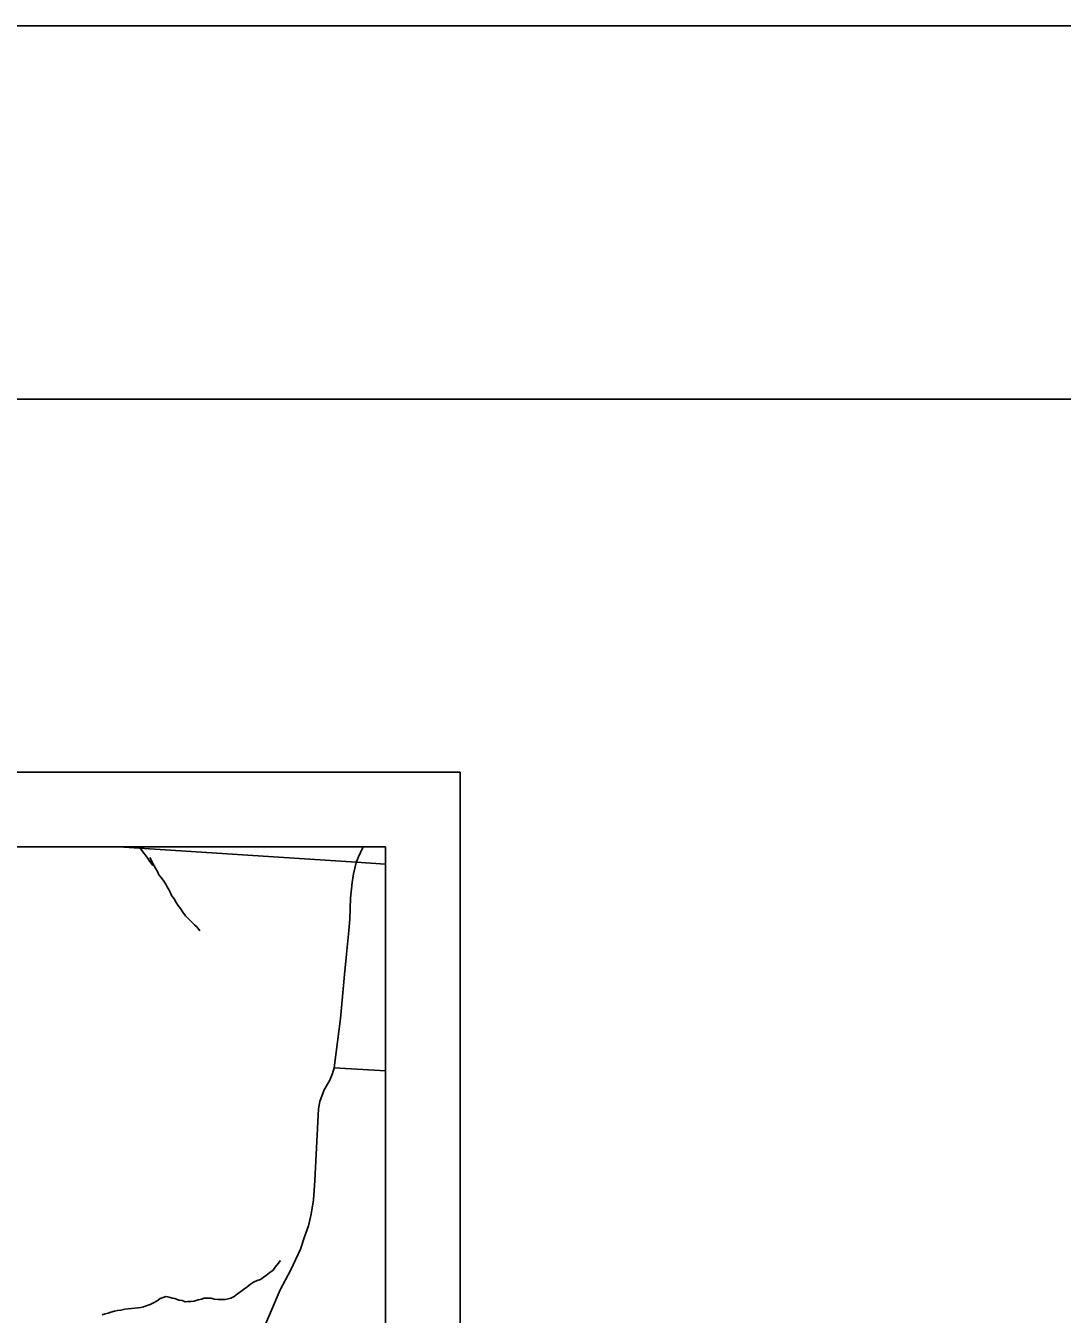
# Model space of a CAD drawing. Extents: x -13.7 to 34, y 0 to 32.3.
# Drawn here: x 29.835 to 31.223, y 20.274 to 22 of the extents above; entities that cross this region are included whole.
import ezdxf

# ---------------------------------------------------------------- set-up
doc = ezdxf.new("R2010")
doc.units = 0
for name, color, linetype in [('GM_X_Corporation', 7, 'Continuous'), ('GM_X_County_Road', 7, 'Continuous'), ('GM_X_Minor_River', 7, 'Continuous'), ('GM_X_Township_Road', 7, 'Continuous'), ('SH_Border', 7, 'Continuous'), ('SH_Cut_Line', 7, 'Continuous'), ('SH_Data', 7, 'Continuous')]:
    doc.layers.add(name, color=color, linetype=linetype)

msp = doc.modelspace()

# ---------------------------------------------------------------- linework, layer by layer
at = {"layer": 'GM_X_Corporation'}
for points in [[(25.5491, 14.1), (30.3167, 14.1), (30.3167, 20.877), (30.2775, 20.8796), (29.9598, 20.9), (26.0026, 20.9)], [(27.6886, 14.8962), (28.6553, 14.8354), (29.7019, 14.7755), (30.3167, 14.7354), (30.3167, 20.877), (30.2775, 20.8796), (29.9598, 20.9), (26.0026, 20.9)]]:
    msp.add_lwpolyline(points, dxfattribs=at)
msp.add_lwpolyline([(30.3167, 20.877), (30.3167, 20.9), (29.9598, 20.9), (30.2775, 20.8796)], close=True, dxfattribs=at)
msp.add_lwpolyline([(30.3167, 20.877), (30.3167, 20.9), (29.9598, 20.9), (30.2775, 20.8796)], close=True, dxfattribs=at)
at = {"layer": 'GM_X_County_Road'}
for points in [[(30.2777, 20.879), (30.2807, 20.8867), (30.2832, 20.8925), (30.2868, 20.9)], [(30.1498, 20.2461), (30.1756, 20.3066), (30.1899, 20.3337), (30.2031, 20.3611), (30.2085, 20.3777), (30.2137, 20.3923), (30.2171, 20.408), (30.2204, 20.4275), (30.2221, 20.4533), (30.2271, 20.5494), (30.2288, 20.5589), (30.2347, 20.5746), (30.2422, 20.5878), (30.246, 20.5963), (30.2483, 20.6043), (30.2508, 20.625), (30.2567, 20.6703), (30.2621, 20.7293), (30.2644, 20.7562), (30.2674, 20.7832), (30.269, 20.8031), (30.2699, 20.8314), (30.2722, 20.8523), (30.2739, 20.8638), (30.2777, 20.879)]]:
    msp.add_lwpolyline(points, dxfattribs=at)
at = {"layer": 'GM_X_Minor_River'}
for points in [[(29.9869, 20.9), (29.9919, 20.8933), (29.9965, 20.8871), (30.0002, 20.8818), (30.0051, 20.8753)], [(30.0681, 20.7878), (30.0647, 20.7924), (30.0609, 20.7958), (30.057, 20.7995), (30.0536, 20.8033), (30.049, 20.8079), (30.0452, 20.8128), (30.0422, 20.8177), (30.0388, 20.8219), (30.0365, 20.8257), (30.0338, 20.8306), (30.0304, 20.8348), (30.0288, 20.8385), (30.0269, 20.8423), (30.0243, 20.8465), (30.0224, 20.8503), (30.0201, 20.8541), (30.0163, 20.859), (30.0132, 20.8628), (30.0113, 20.867), (30.0094, 20.8707), (30.0071, 20.8749), (30.0013, 20.8858)], [(30.176, 20.3462), (30.1733, 20.342), (30.1692, 20.337), (30.1665, 20.3332), (30.162, 20.3298), (30.1574, 20.3264), (30.1532, 20.3234), (30.1495, 20.3207), (30.1449, 20.3192), (30.14, 20.3169), (30.1358, 20.3142), (30.1309, 20.3104), (30.1267, 20.307), (30.1229, 20.3047), (30.1184, 20.3013), (30.1142, 20.2978), (30.1097, 20.2956), (30.1059, 20.2948), (30.1021, 20.294), (30.0967, 20.294), (30.0929, 20.294), (30.088, 20.2944), (30.0831, 20.2955), (30.0785, 20.2955), (30.074, 20.2955), (30.0702, 20.2943), (30.066, 20.2932), (30.0607, 20.2916), (30.0565, 20.2909), (30.0523, 20.2909), (30.0485, 20.2908), (30.0443, 20.2924), (30.0398, 20.2931), (30.0348, 20.295), (30.031, 20.2957), (30.0272, 20.2969), (30.0227, 20.2976), (30.0189, 20.2965), (30.0151, 20.2949), (30.0109, 20.2919), (30.006, 20.2892), (30.0018, 20.2869), (29.9977, 20.2858), (29.9927, 20.2839), (29.9889, 20.2831), (29.9851, 20.2827), (29.981, 20.2823), (29.9764, 20.2819), (29.9722, 20.2812), (29.9677, 20.2808), (29.9624, 20.2796), (29.9578, 20.2789), (29.954, 20.2781), (29.9491, 20.2769), (29.9453, 20.2754), (29.9415, 20.2746), (29.9373, 20.2731)]]:
    msp.add_lwpolyline(points, dxfattribs=at)
at = {"layer": 'GM_X_Township_Road'}
msp.add_line((30.3167, 20.5999), (30.2483, 20.6043), dxfattribs=at)
at = {"layer": 'SH_Border'}
msp.add_lwpolyline([(1.5, 21.5), (33.5, 21.5), (33.5, 0.5), (1.5, 0.5)], close=True, dxfattribs=at)
at = {"layer": 'SH_Cut_Line'}
msp.add_lwpolyline([(0, 0), (34, 0), (34, 22), (0, 22)], close=True, dxfattribs=at)
at = {"layer": 'SH_Data'}
for points in [[(23.4167, 21), (30.4167, 21), (30.4167, 14), (23.4167, 14)], [(23.5167, 20.9), (30.3167, 20.9), (30.3167, 14.1), (23.5167, 14.1)]]:
    msp.add_lwpolyline(points, close=True, dxfattribs=at)

doc.saveas('drawing.dxf')
